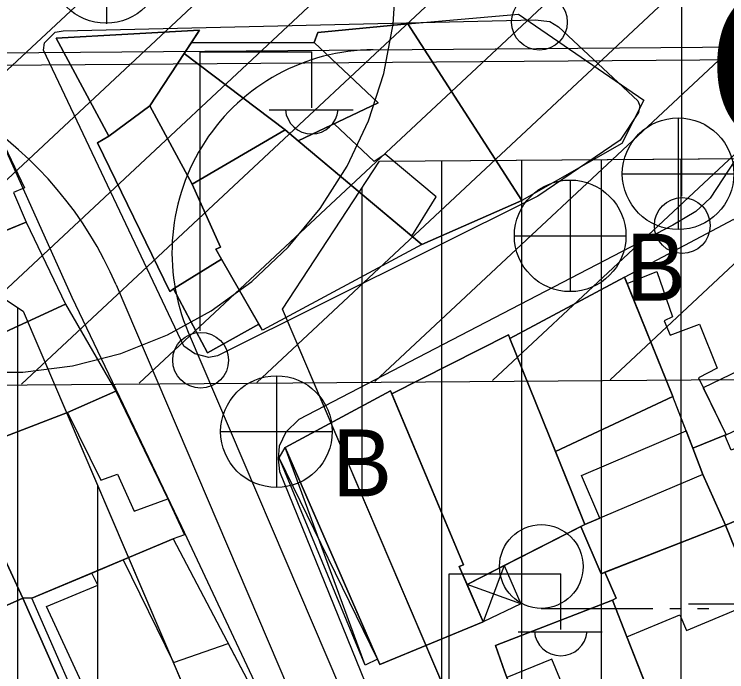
# Model space of a CAD drawing. Extents: x 417997 to 421451, y 4451742 to 4455216.
# Drawn here: x 420760.22 to 420804.9, y 4452830.07 to 4452871.3 of the extents above; entities that cross this region are included whole.
import ezdxf

# ---------------------------------------------------------------- set-up
doc = ezdxf.new("R2010")
doc.units = 0
for name, color, linetype in [('ADAKENARI', 7, 'Continuous'), ('B_Mesken', 7, 'Continuous'), ('B_Sundurma', 7, 'Continuous'), ('B_Teras', 7, 'Continuous'), ('KALDIRIM', 7, 'Continuous'), ('KD_KAV_25', 7, 'Continuous'), ('LJ_SEMBOL', 7, 'Continuous'), ('PL_KON_MEV_450', 7, 'Continuous'), ('S_Elektrik_Diregi', 7, 'Continuous'), ('S_Rogar_Kapagi', 7, 'Continuous'), ('S_Rogar_Kapagi_Buski', 7, 'Continuous'), ('S_Tek_Agac', 7, 'Continuous'), ('TA_ENH_154', 7, 'Continuous'), ('TA_ENH_KORUMA', 7, 'Continuous'), ('TA_ENH_TARAMA', 7, 'Continuous'), ('TR_YUKSEKYOGUNKONUT', 7, 'Continuous'), ('Y_Yapi', 7, 'Continuous'), ('Yol_Sose', 7, 'Continuous')]:
    doc.layers.add(name, color=color, linetype=linetype)

msp = doc.modelspace()

# ---------------------------------------------------------------- linework, layer by layer
at = {"layer": 'ADAKENARI'}
for p, q in [((420783.113, 4452862.08), (420806.058, 4452862.262)), ((420783.113, 4452862.08), (420806.058, 4452862.262)), ((420777.041, 4452852.804), (420783.113, 4452862.08)), ((420777.041, 4452852.804), (420783.113, 4452862.08)), ((420758.229, 4452854.349), (420760.785, 4452852.676)), ((420758.229, 4452854.349), (420760.785, 4452852.676)), ((420838.456, 4452709.006), (420777.041, 4452852.804)), ((420838.456, 4452709.006), (420777.041, 4452852.804)), ((420760.785, 4452852.676), (420783.533, 4452799.414)), ((420760.785, 4452852.676), (420783.533, 4452799.414))]:
    msp.add_line(p, q, dxfattribs=at)
at = {"layer": 'B_Mesken'}
for points in [[(420792.056, 4452859.613), (420784.892, 4452870.707), (420791.835, 4452871.298), (420799.691, 4452865.905), (420798.309, 4452863.195)], [(420792.056, 4452859.613), (420784.892, 4452870.707), (420791.835, 4452871.298), (420799.691, 4452865.905), (420798.309, 4452863.195)], [(420778.032, 4452863.369), (420785.786, 4452856.865), (420792.056, 4452859.613), (420784.892, 4452870.707), (420779.263, 4452870.161), (420779.03, 4452869.539), (420783.04, 4452865.75)], [(420778.032, 4452863.37), (420783.04, 4452865.75), (420779.03, 4452869.539), (420779.263, 4452870.161), (420784.892, 4452870.707), (420792.056, 4452859.613), (420785.786, 4452856.865)], [(420762.849, 4452869.797), (420766.145, 4452863.655), (420768.73, 4452865.558), (420771.837, 4452870.313)], [(420771.331, 4452869.538), (420770.874, 4452868.838), (420768.731, 4452865.558), (420766.146, 4452863.655), (420762.849, 4452869.797), (420771.837, 4452870.313)], [(420771.331, 4452869.538), (420779.03, 4452869.539), (420783.04, 4452865.75), (420778.032, 4452863.369), (420777.207, 4452864.061), (420770.873, 4452868.838)], [(420771.331, 4452869.538), (420779.03, 4452869.539), (420783.04, 4452865.75), (420778.032, 4452863.37), (420777.208, 4452864.061), (420770.874, 4452868.838)], [(420770.873, 4452868.838), (420777.207, 4452864.061), (420771.372, 4452860.654), (420768.73, 4452865.558)], [(420770.874, 4452868.838), (420777.208, 4452864.061), (420771.372, 4452860.654), (420768.731, 4452865.558)], [(420749.214, 4452860.047), (420747.129, 4452864.471), (420756.868, 4452868.75), (420760.863, 4452860.41), (420760.169, 4452860.124), (420760.964, 4452858.26), (420751.606, 4452854.43), (420750.805, 4452856.641)], [(420760.964, 4452858.26), (420756.957, 4452856.62), (420751.606, 4452854.43), (420750.805, 4452856.641), (420749.213, 4452860.047), (420747.129, 4452864.471), (420756.868, 4452868.75), (420760.863, 4452860.411), (420760.169, 4452860.125)], [(420766.145, 4452863.655), (420765.439, 4452863.235), (420769.965, 4452853.913), (420770.203, 4452854.085), (420773.22, 4452855.943), (420772.861, 4452856.57), (420773.144, 4452856.695), (420771.372, 4452860.654), (420768.73, 4452865.558)], [(420771.372, 4452860.654), (420773.144, 4452856.695), (420772.861, 4452856.57), (420773.22, 4452855.943), (420770.203, 4452854.086), (420769.965, 4452853.913), (420765.439, 4452863.236), (420766.146, 4452863.655), (420768.731, 4452865.558)], [(420771.372, 4452860.654), (420777.207, 4452864.061), (420785.786, 4452856.865), (420775.78, 4452851.485), (420772.861, 4452856.57), (420773.144, 4452856.695)], [(420778.032, 4452863.37), (420785.786, 4452856.865), (420775.78, 4452851.485), (420775.555, 4452851.877), (420773.22, 4452855.943), (420772.861, 4452856.57), (420773.144, 4452856.695), (420771.372, 4452860.654), (420777.208, 4452864.061)], [(420753.926, 4452849.06), (420751.606, 4452854.43), (420756.957, 4452856.62), (420760.964, 4452858.26), (420763.423, 4452853.123), (420759.402, 4452851.268)], [(420753.926, 4452849.06), (420751.606, 4452854.43), (420756.957, 4452856.62), (420760.964, 4452858.26), (420763.423, 4452853.123), (420759.402, 4452851.268)], [(420798.491, 4452854.814), (420805.341, 4452858.456), (420808.546, 4452851.259), (420805.907, 4452849.957), (420806.244, 4452849.241), (420803.429, 4452847.876), (420804.858, 4452844.937), (420802.767, 4452844.096), (420801.516, 4452847.34), (420798.652, 4452854.417)], [(420808.546, 4452851.259), (420805.907, 4452849.957), (420806.244, 4452849.241), (420803.429, 4452847.876), (420804.858, 4452844.937), (420804.772, 4452844.902), (420802.768, 4452844.096), (420802.347, 4452845.186), (420801.516, 4452847.34), (420798.652, 4452854.417), (420798.491, 4452854.814), (420805.341, 4452858.456)], [(420773.22, 4452855.943), (420770.203, 4452854.085), (420772.342, 4452850.07), (420775.555, 4452851.876)], [(420775.555, 4452851.877), (420772.342, 4452850.07), (420770.203, 4452854.086), (420773.22, 4452855.943)], [(420794.163, 4452843.877), (420801.516, 4452847.34), (420798.491, 4452854.814), (420791.298, 4452850.975)], [(420801.516, 4452847.34), (420794.163, 4452843.878), (420791.298, 4452850.975), (420798.491, 4452854.814), (420798.652, 4452854.417)], [(420756.253, 4452843.528), (420753.926, 4452849.06), (420759.402, 4452851.268), (420763.423, 4452853.123), (420766.586, 4452847.66), (420763.567, 4452846.334)], [(420756.253, 4452843.528), (420753.926, 4452849.06), (420759.402, 4452851.268), (420763.423, 4452853.123), (420766.586, 4452847.66), (420763.567, 4452846.334)], [(420788.615, 4452835.547), (420796.006, 4452839.313), (420791.209, 4452851.195), (420783.897, 4452847.5), (420788.393, 4452836.767), (420788.129, 4452836.673)], [(420791.298, 4452850.975), (420794.163, 4452843.878), (420796.006, 4452839.313), (420795.742, 4452839.179), (420790.933, 4452836.728), (420788.615, 4452835.547), (420788.129, 4452836.673), (420788.393, 4452836.767), (420783.897, 4452847.5), (420791.209, 4452851.195)], [(420756.253, 4452843.528), (420763.567, 4452846.334), (420766.586, 4452847.66), (420769.854, 4452840.915), (420770.892, 4452838.662), (420770.178, 4452838.405), (420767.054, 4452837.092), (420765.074, 4452836.261), (420761.322, 4452834.684), (420760.761, 4452834.689), (420758.759, 4452839.001)], [(420770.178, 4452838.405), (420767.054, 4452837.092), (420765.074, 4452836.261), (420761.322, 4452834.684), (420760.761, 4452834.689), (420758.76, 4452839.001), (420756.253, 4452843.528), (420763.567, 4452846.334), (420766.586, 4452847.66), (420769.854, 4452840.915), (420770.892, 4452838.662)], [(420777.213, 4452844.14), (420783.147, 4452830.533), (420789.625, 4452833.21), (420788.129, 4452836.673), (420788.393, 4452836.767), (420783.816, 4452847.693)], [(420783.897, 4452847.5), (420788.393, 4452836.767), (420788.129, 4452836.673), (420788.615, 4452835.547), (420789.625, 4452833.21), (420783.147, 4452830.533), (420783.002, 4452830.866), (420777.213, 4452844.14), (420783.816, 4452847.693)], [(420804.858, 4452844.937), (420806.094, 4452845.514), (420806.422, 4452844.668), (420809.429, 4452845.852), (420811.039, 4452841.834), (420809.83, 4452841.364), (420804.82, 4452839.268), (420803.395, 4452842.431), (420802.767, 4452844.096), (420804.772, 4452844.902)], [(420804.821, 4452839.268), (420803.395, 4452842.431), (420802.768, 4452844.096), (420804.772, 4452844.902), (420804.858, 4452844.937), (420806.094, 4452845.514), (420806.422, 4452844.668), (420809.429, 4452845.852), (420811.039, 4452841.834), (420809.83, 4452841.365)], [(420796.933, 4452839.704), (420795.78, 4452842.38), (420802.347, 4452845.186), (420802.767, 4452844.096), (420803.395, 4452842.431), (420804.82, 4452839.268), (420797.02, 4452836.219), (420795.742, 4452839.178), (420796.006, 4452839.313)], [(420802.768, 4452844.096), (420803.395, 4452842.431), (420804.821, 4452839.268), (420797.261, 4452836.314), (420797.02, 4452836.219), (420795.742, 4452839.179), (420796.006, 4452839.313), (420796.933, 4452839.704), (420795.78, 4452842.38), (420802.347, 4452845.186)], [(420758.759, 4452839.001), (420760.761, 4452834.689), (420751.118, 4452830.399), (420750.354, 4452830.1), (420748.329, 4452834.54)], [(420758.76, 4452839.001), (420760.761, 4452834.689), (420751.118, 4452830.399), (420750.355, 4452830.1), (420748.329, 4452834.54)], [(420802.127, 4452823.422), (420809.882, 4452826.386), (420806.728, 4452834.481), (420805.81, 4452836.84), (420804.82, 4452839.268), (420797.261, 4452836.313), (420797.954, 4452834.686), (420797.727, 4452834.565), (420798.637, 4452832.26)], [(420805.81, 4452836.84), (420806.729, 4452834.481), (420809.882, 4452826.386), (420802.127, 4452823.422), (420800.523, 4452827.483), (420798.638, 4452832.26), (420797.727, 4452834.565), (420797.954, 4452834.686), (420797.261, 4452836.314), (420804.821, 4452839.268)], [(420765.31, 4452825.574), (420761.322, 4452834.684), (420770.178, 4452838.405), (420774.824, 4452829.583)], [(420774.824, 4452829.583), (420765.31, 4452825.574), (420761.322, 4452834.684), (420765.074, 4452836.261), (420767.054, 4452837.092), (420770.178, 4452838.405)], [(420751.118, 4452830.399), (420755.019, 4452821.605), (420764.77, 4452825.616), (420760.761, 4452834.689)], [(420760.139, 4452823.711), (420755.019, 4452821.605), (420754.103, 4452823.67), (420751.118, 4452830.399), (420760.761, 4452834.689), (420764.77, 4452825.616), (420763.935, 4452825.273)], [(420792.578, 4452826.073), (420793.183, 4452824.574), (420800.523, 4452827.483), (420798.637, 4452832.26), (420797.727, 4452834.565), (420790.402, 4452831.708), (420790.977, 4452830.04), (420791.109, 4452829.712)], [(420800.523, 4452827.483), (420793.183, 4452824.574), (420792.578, 4452826.073), (420791.109, 4452829.712), (420790.977, 4452830.04), (420790.402, 4452831.708), (420797.727, 4452834.565), (420798.638, 4452832.26)]]:
    msp.add_lwpolyline(points, close=True, dxfattribs=at)
at = {"layer": 'B_Sundurma'}
for p, q in [((420782.23, 4452830.481), (420777.213, 4452844.14)), ((420783.002, 4452830.866), (420776.825, 4452843.49)), ((420790.933, 4452836.728), (420789.625, 4452833.21)), ((420791.98, 4452834.326), (420788.615, 4452835.547))]:
    msp.add_line(p, q, dxfattribs=at)
for points in [[(420783.002, 4452830.866), (420782.23, 4452830.481), (420776.825, 4452843.49), (420777.213, 4452844.14)], [(420783.002, 4452830.866), (420782.23, 4452830.481), (420776.825, 4452843.49), (420777.213, 4452844.14)], [(420790.933, 4452836.728), (420791.98, 4452834.326), (420789.625, 4452833.21), (420788.615, 4452835.547)], [(420790.933, 4452836.728), (420791.98, 4452834.326), (420789.625, 4452833.21), (420788.615, 4452835.547)]]:
    msp.add_lwpolyline(points, close=True, dxfattribs=at)
at = {"layer": 'B_Teras'}
for points in [[(420785.159, 4452857.391), (420786.685, 4452859.854), (420783.482, 4452862.519), (420782.796, 4452862.078), (420780.271, 4452864.434), (420778.032, 4452863.369)], [(420798.652, 4452854.417), (420800.511, 4452855.177), (420801.504, 4452852.321), (420800.972, 4452852.083), (420801.343, 4452851.172), (420803.182, 4452851.868), (420804.296, 4452849.117), (420803.124, 4452848.504), (420804.858, 4452844.937), (420802.767, 4452844.096), (420801.516, 4452847.34)], [(420761.322, 4452834.684), (420760.761, 4452834.689), (420758.759, 4452839.001), (420756.253, 4452843.528), (420763.567, 4452846.334), (420765.657, 4452842.076), (420766.693, 4452842.453), (420767.744, 4452840.136), (420769.854, 4452840.915), (420770.892, 4452838.662), (420770.178, 4452838.405)], [(420804.82, 4452839.268), (420809.83, 4452841.364), (420809.461, 4452842.326), (420807.056, 4452841.441), (420806.31, 4452843.236), (420806.013, 4452843.159), (420805.615, 4452844.155), (420805.165, 4452843.96), (420804.772, 4452844.902), (420802.767, 4452844.096), (420803.395, 4452842.431)], [(420795.742, 4452839.178), (420797.02, 4452836.219), (420804.82, 4452839.268), (420803.395, 4452842.431), (420796.006, 4452839.313)], [(420798.637, 4452832.26), (420801.961, 4452833.645), (420802.375, 4452832.649), (420806.728, 4452834.481), (420805.81, 4452836.84), (420804.82, 4452839.268), (420797.261, 4452836.313), (420797.954, 4452834.686), (420797.727, 4452834.565)], [(420764.452, 4452827.534), (420765.216, 4452827.743), (420762.242, 4452834.165), (420765.453, 4452835.503), (420765.074, 4452836.261), (420767.054, 4452837.092), (420770.196, 4452830.644), (420773.637, 4452831.837), (420774.824, 4452829.583), (420765.31, 4452825.574)], [(420792.578, 4452826.073), (420795.402, 4452827.333), (420793.92, 4452830.857), (420791.109, 4452829.712)]]:
    msp.add_lwpolyline(points, close=True, dxfattribs=at)
at = {"layer": 'KALDIRIM'}
for p, q in [((420744.539, 4452868.775), (420915.459, 4452870.129)), ((420744.539, 4452868.775), (420915.459, 4452870.129)), ((420766.602, 4452854.331), (420846.561, 4452667.116)), ((420766.602, 4452854.331), (420846.561, 4452667.116)), ((420771.131, 4452851.365), (420849.319, 4452668.294)), ((420771.131, 4452851.365), (420849.319, 4452668.294))]:
    msp.add_line(p, q, dxfattribs=at)
for centre, radius, start, end in [((420782.826, 4452856.36), 12.717, 90.4539, 203.127), ((420782.826, 4452856.36), 12.717, 90.4539, 203.127), ((420744.727, 4452844.989), 23.787, 23.127, 90.4539), ((420744.727, 4452844.989), 23.787, 23.127, 90.4539)]:
    msp.add_arc(centre, radius, start, end, dxfattribs=at)
at = {"layer": 'KD_KAV_25'}
for p, q in [((420783.982, 4452870.678), (420784.179, 4452873.812)), ((420783.982, 4452870.678), (420784.179, 4452873.812)), ((420783.394, 4452867.594), (420783.982, 4452870.678)), ((420783.394, 4452867.594), (420783.982, 4452870.678)), ((420782.424, 4452864.609), (420783.394, 4452867.594)), ((420782.424, 4452864.609), (420783.394, 4452867.594)), ((420781.087, 4452861.768), (420782.424, 4452864.609)), ((420781.087, 4452861.768), (420782.424, 4452864.609)), ((420779.405, 4452859.117), (420781.087, 4452861.768)), ((420779.405, 4452859.117), (420781.087, 4452861.768)), ((420777.403, 4452856.698), (420779.405, 4452859.117)), ((420777.403, 4452856.698), (420779.405, 4452859.117)), ((420775.115, 4452854.549), (420777.403, 4452856.698)), ((420775.115, 4452854.549), (420777.403, 4452856.698)), ((420772.575, 4452852.703), (420775.115, 4452854.549)), ((420772.575, 4452852.703), (420775.115, 4452854.549)), ((420769.824, 4452851.191), (420772.575, 4452852.703)), ((420769.824, 4452851.191), (420772.575, 4452852.703)), ((420766.905, 4452850.035), (420769.824, 4452851.191)), ((420766.905, 4452850.035), (420769.824, 4452851.191)), ((420763.864, 4452849.254), (420766.905, 4452850.035)), ((420763.864, 4452849.254), (420766.905, 4452850.035)), ((420760.749, 4452848.861), (420763.864, 4452849.254)), ((420760.749, 4452848.861), (420763.864, 4452849.254)), ((420757.609, 4452848.861), (420760.749, 4452848.861)), ((420757.609, 4452848.861), (420760.749, 4452848.861))]:
    msp.add_line(p, q, dxfattribs=at)
at = {"layer": 'LJ_SEMBOL'}
msp.add_line((420849.158, 4452834.309), (420802.497, 4452834.306), dxfattribs=at)
msp.add_line((420849.158, 4452834.309), (420802.497, 4452834.306), dxfattribs=at)
at = {"layer": 'PL_KON_MEV_450'}
for points in [[(421073.397, 4452859.66), (421049.812, 4452811.417), (421045.573, 4452802.747), (420918.874, 4452818.307), (420891.355, 4452814.031), (420834.845, 4452794.555), (420841.154, 4452778.37), (420885.32, 4452771.786), (420867.757, 4452703.679), (420838.456, 4452709.006), (420777.041, 4452852.804), (420783.113, 4452862.08), (420806.058, 4452862.262), (420823.323, 4452825.004), (420864.746, 4452844.207), (420867.303, 4452862.747), (421075.714, 4452864.398)], [(421073.397, 4452859.66), (421049.812, 4452811.417), (421045.573, 4452802.747), (420918.874, 4452818.307), (420891.355, 4452814.031), (420834.845, 4452794.555), (420841.154, 4452778.37), (420885.32, 4452771.786), (420867.757, 4452703.679), (420838.456, 4452709.006), (420777.041, 4452852.804), (420783.113, 4452862.08), (420806.058, 4452862.262), (420823.323, 4452825.004), (420864.746, 4452844.207), (420867.303, 4452862.747), (421075.714, 4452864.398)], [(420768.045, 4452789.734), (420740.454, 4452847.569), (420758.229, 4452854.349), (420760.785, 4452852.676), (420783.533, 4452799.414)], [(420768.045, 4452789.734), (420740.454, 4452847.569), (420758.229, 4452854.349), (420760.785, 4452852.676), (420783.533, 4452799.414)]]:
    msp.add_lwpolyline(points, close=True, dxfattribs=at)
at = {"layer": 'S_Elektrik_Diregi'}
for p, q in [((420802.073, 4452859.888), (420802.073, 4452877.388)), ((420771.872, 4452851.441), (420771.872, 4452868.941)), ((420771.872, 4452868.941), (420778.872, 4452868.941)), ((420778.872, 4452865.441), (420778.872, 4452868.941)), ((420776.212, 4452865.301), (420781.462, 4452865.301)), ((420787.488, 4452818.72), (420787.488, 4452836.22)), ((420787.488, 4452836.22), (420794.488, 4452836.22)), ((420794.488, 4452832.72), (420794.488, 4452836.22)), ((420791.828, 4452832.58), (420797.078, 4452832.58))]:
    msp.add_line(p, q, dxfattribs=at)
for centre in [(420793.151, 4452870.81), (420802.109, 4452858.052), (420771.908, 4452849.605)]:
    msp.add_circle(centre, 1.75, dxfattribs=at)
for centre in [(420778.873, 4452865.454), (420794.488, 4452832.733)]:
    msp.add_arc(centre, 1.658, 184.8384, 355.1464, dxfattribs=at)
at = {"layer": 'S_Rogar_Kapagi'}
msp.add_line((420766.024, 4452870.712), (420766.024, 4452877.712), dxfattribs=at)
msp.add_circle((420765.971, 4452874.241), 3.5, dxfattribs=at)
at = {"layer": 'S_Rogar_Kapagi_Buski'}
for p, q in [((420801.848, 4452864.802), (420801.848, 4452857.802)), ((420798.348, 4452861.302), (420805.348, 4452861.302)), ((420795.079, 4452860.908), (420795.079, 4452853.908)), ((420791.579, 4452857.408), (420798.579, 4452857.408)), ((420776.662, 4452848.63), (420776.662, 4452841.63)), ((420773.162, 4452845.13), (420780.162, 4452845.13))]:
    msp.add_line(p, q, dxfattribs=at)
for centre in [(420801.848, 4452861.302), (420795.079, 4452857.408), (420776.662, 4452845.13)]:
    msp.add_circle(centre, 3.5, dxfattribs=at)
at = {"layer": 'S_Tek_Agac'}
for p, q in [((420793.27, 4452834.047), (420800.27, 4452834.047)), ((420801.32, 4452834.047), (420802.02, 4452834.047)), ((420803.07, 4452834.047), (420803.77, 4452834.047))]:
    msp.add_line(p, q, dxfattribs=at)
msp.add_circle((420793.27, 4452836.672), 2.625, dxfattribs=at)
at = {"layer": 'TA_ENH_154'}
msp.add_lwpolyline([(421244.229, 4452871.733), (420603.453, 4452866.932), (420104.111, 4452747.147), (419709.07, 4452649.72), (419353.297, 4452559.565), (419284.532, 4452601.288), (419287.681, 4452599.871), (419484.079, 4452691.722), (419833.947, 4454863.938), (419862.826, 4455014.236)], dxfattribs=at)
msp.add_lwpolyline([(421244.229, 4452871.733), (420603.453, 4452866.932), (420104.111, 4452747.147), (419709.07, 4452649.72), (419353.297, 4452559.565), (419284.532, 4452601.288), (419287.681, 4452599.871), (419484.079, 4452691.722), (419833.947, 4454863.938), (419862.826, 4455014.236)], dxfattribs=at)
at = {"layer": 'TA_ENH_KORUMA'}
msp.add_lwpolyline([(421244.02, 4452851.671), (420605.553, 4452846.866), (420648.789, 4452887.274)], dxfattribs=at)
msp.add_lwpolyline([(421244.02, 4452851.671), (420605.553, 4452846.866), (420648.789, 4452887.274)], dxfattribs=at)
at = {"layer": 'TA_ENH_TARAMA'}
for p, q in [((420768.056, 4452848.163), (420811.208, 4452888.491)), ((420768.056, 4452848.163), (420811.208, 4452888.491)), ((420775.439, 4452848.218), (420818.59, 4452888.546)), ((420775.439, 4452848.218), (420818.59, 4452888.546)), ((420782.822, 4452848.273), (420825.973, 4452888.601)), ((420782.822, 4452848.273), (420825.973, 4452888.601)), ((420790.204, 4452848.329), (420833.356, 4452888.657)), ((420790.204, 4452848.329), (420833.356, 4452888.657)), ((420797.587, 4452848.384), (420840.738, 4452888.712)), ((420797.587, 4452848.384), (420840.738, 4452888.712)), ((420738.526, 4452847.941), (420781.677, 4452888.27)), ((420738.526, 4452847.941), (420781.677, 4452888.27)), ((420745.908, 4452847.997), (420789.06, 4452888.325)), ((420745.908, 4452847.997), (420789.06, 4452888.325)), ((420753.291, 4452848.052), (420796.443, 4452888.38)), ((420753.291, 4452848.052), (420796.443, 4452888.38)), ((420760.674, 4452848.107), (420803.825, 4452888.436)), ((420760.674, 4452848.107), (420803.825, 4452888.436))]:
    msp.add_line(p, q, dxfattribs=at)
at = {"layer": 'TR_YUKSEKYOGUNKONUT'}
for p, q in [((420787.041, 4452829.39), (420787.041, 4452862.111)), ((420787.041, 4452829.39), (420787.041, 4452862.111)), ((420792.041, 4452817.683), (420792.041, 4452862.151)), ((420792.041, 4452817.683), (420792.041, 4452862.151)), ((420797.041, 4452805.976), (420797.041, 4452862.19)), ((420797.041, 4452805.976), (420797.041, 4452862.19)), ((420802.041, 4452794.269), (420802.041, 4452862.23)), ((420802.041, 4452794.269), (420802.041, 4452862.23)), ((420782.041, 4452841.097), (420782.041, 4452860.442)), ((420782.041, 4452841.097), (420782.041, 4452860.442)), ((420760.454, 4452805.646), (420760.454, 4452852.892)), ((420760.454, 4452805.646), (420760.454, 4452852.892)), ((420765.454, 4452795.165), (420765.454, 4452841.742)), ((420765.454, 4452795.165), (420765.454, 4452841.742))]:
    msp.add_line(p, q, dxfattribs=at)
at = {"layer": 'Yol_Sose'}
msp.add_lwpolyline([(420793.052, 4452859.887), (420772.971, 4452849.888), (420772.414, 4452849.784), (420771.546, 4452850.003), (420770.859, 4452850.494), (420762.054, 4452869.061), (420762.118, 4452869.515), (420762.791, 4452870.189), (420763.296, 4452870.268), (420792.883, 4452870.95), (420793.803, 4452870.847), (420794.348, 4452870.511), (420799.328, 4452865.879), (420799.458, 4452865.568), (420799.367, 4452865.141), (420798.216, 4452863.416)], close=True, dxfattribs=at)
for points in [[(420749.569, 4452833.458), (420760.422, 4452808.079), (420767.056, 4452793.642), (420767.414, 4452793.128), (420767.981, 4452792.758), (420768.729, 4452792.759), (420787.295, 4452801.578), (420787.555, 4452801.832), (420787.62, 4452802.235), (420787.587, 4452802.535), (420783.464, 4452812.075), (420777.111, 4452825.582), (420770.718, 4452839.161), (420763.85, 4452853.546), (420757.627, 4452867.352), (420756.59, 4452869.03), (420756.076, 4452869.517), (420755.314, 4452869.907), (420749.95, 4452869.752)], [(420808.856, 4452867.408), (420803.866, 4452859.767), (420802.966, 4452858.938), (420801.511, 4452858.066), (420778.074, 4452845.888), (420777.241, 4452845.087), (420776.839, 4452844.208), (420776.768, 4452843.419), (420776.859, 4452842.636), (420787.318, 4452816.823), (420787.453, 4452816.668), (420787.694, 4452816.636), (420794.489, 4452819.507), (420795.395, 4452819.947), (420842.809, 4452838.354)]]:
    msp.add_lwpolyline(points, dxfattribs=at)

# ---------------------------------------------------------------- texts
at = {"layer": 'S_Rogar_Kapagi_Buski'}
for p in [(420798.579, 4452853.344), (420780.162, 4452841.065)]:
    msp.add_text('B', height=4.2, dxfattribs=at).set_placement(p)
at = {"layer": 'Y_Yapi'}
msp.add_text('Camii', height=10, dxfattribs=at).set_placement((420803.622, 4452863.076))

doc.saveas('drawing.dxf')
